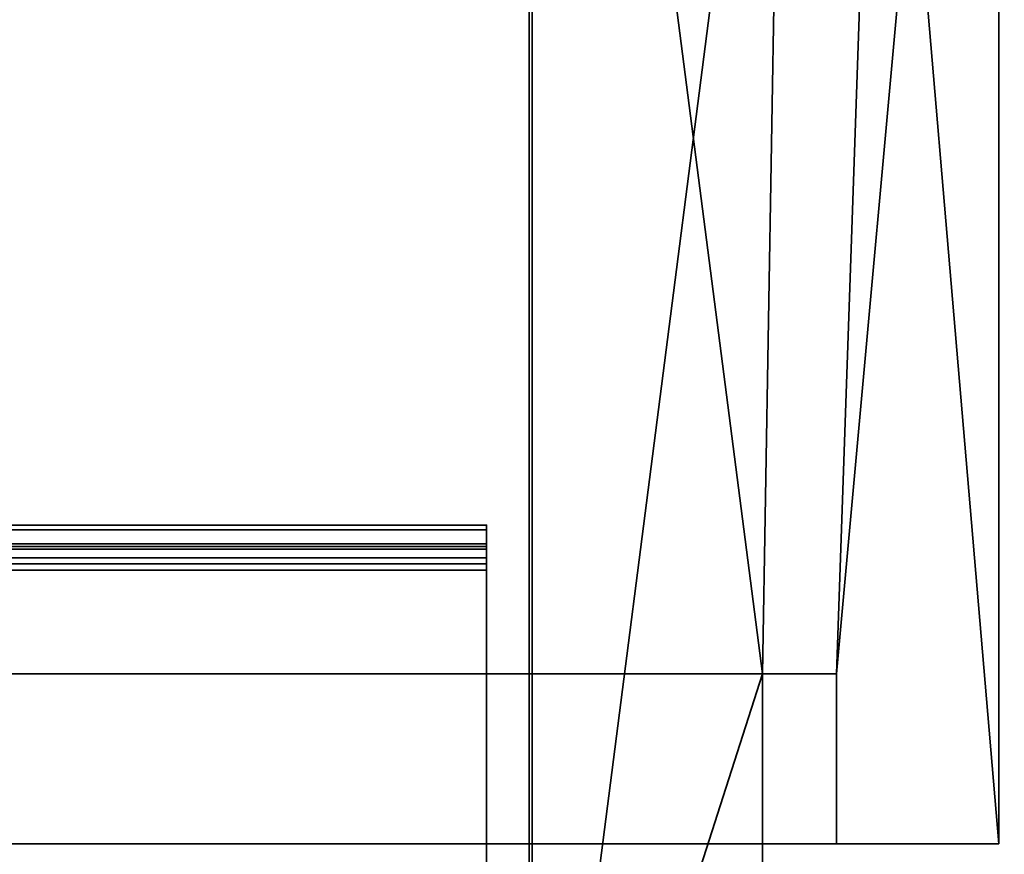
# Model space of a CAD drawing. Header units: millimetres. Extents: x -508 to 6708, y -115 to 193.
# Tile 629 of 656: x 1825 to 1871, y 81 to 120. Entities that reach past the tile are written whole.
import ezdxf

# ---------------------------------------------------------------- set-up
doc = ezdxf.new("R2010")
doc.units = ezdxf.units.MM
doc.layers.add('151', color=7, linetype='Continuous', true_color=0xffffff)

# ---------------------------------------------------------------- blocks, each defined once
blk = doc.blocks.new('UG_SURFACE_002')
at = {"layer": '151', "color": 252, "linetype": 'Continuous', "lineweight": 35}
for points in [[(2057.5, -10, 2215.25), (2057.5, 174.4, 2215.25), (942.5, 174.4, 2215.25), (942.5, -10, 2215.25)], [(1092.5, -10, 2065.25), (1092.5, 174.4, 2065.25), (1907.5, 174.4, 2065.25), (1907.5, -10, 2065.25)]]:
    blk.add_3dface(points, dxfattribs=at)
blk = doc.blocks.new('UG_SURFACE_151')
at = {"layer": '151', "color": 252, "linetype": 'Continuous', "lineweight": 35}
for points in [[(1847, 96.014, -10.533), (1847, 95.014, -10.533), (1153, 95.014, -10.533), (1153, 96.014, -10.533)], [(1847, 96.014, -10.533), (1153, 96.014, -10.533), (1153, 96.014, -4.442), (1847, 96.014, -4.442)], [(1153, 95.785, -3.379), (1847, 95.785, -3.379), (1847, 96.014, -4.442), (1153, 96.014, -4.442)], [(1153, 95.138, -2.505), (1847, 95.138, -2.505), (1847, 95.785, -3.379), (1153, 95.785, -3.379)], [(1847, 96.014, -4.442), (1847, 95.785, -3.379), (1847, 94.874, -3.791), (1847, 95.014, -4.442)], [(1847, 95.014, -4.442), (1847, 95.014, -10.533), (1847, 96.014, -10.533), (1847, 96.014, -4.442)], [(1847, 95.785, -3.379), (1847, 95.138, -2.505), (1847, 94.478, -3.256), (1847, 94.874, -3.791)], [(1153, 94.189, -1.975), (1847, 94.189, -1.975), (1847, 95.138, -2.505), (1153, 95.138, -2.505)], [(1847, 95.014, -10.533), (1847, 95.014, -4.442), (1153, 95.014, -4.442), (1153, 95.014, -10.533)], [(1153, 95.014, -4.442), (1847, 95.014, -4.442), (1847, 94.874, -3.791), (1153, 94.874, -3.791)], [(1153, 94.874, -3.791), (1847, 94.874, -3.791), (1847, 94.478, -3.256), (1153, 94.478, -3.256)], [(1847, 93.896, -2.932), (1847, 94.478, -3.256), (1847, 95.138, -2.505), (1847, 94.189, -1.975)], [(1153, 94.478, -3.256), (1847, 94.478, -3.256), (1847, 93.896, -2.932), (1153, 93.896, -2.932)], [(1847, 94.189, -1.975), (1153, 94.189, -1.975), (1153, 64.383, 7.137), (1847, 64.383, 7.137)], [(1847, 93.896, -2.932), (1847, 64.091, 6.181), (1153, 64.091, 6.181), (1153, 93.896, -2.932)], [(1847, 64.091, 6.181), (1847, 93.896, -2.932), (1847, 94.189, -1.975), (1847, 64.383, 7.137)]]:
    blk.add_3dface(points, dxfattribs=at)
blk = doc.blocks.new('UG_SURFACE_165')
at = {"layer": '151', "color": 7, "linetype": 'Continuous', "lineweight": 35}
for points in [[(1849.15, 55.15, 2006.4), (1849.15, 173.15, 2006.4), (1150.85, 173.15, 2006.4), (1150.85, 55.15, 2006.4)], [(1151, 55.15, 2006.25), (1151, 173.15, 2006.25), (1849, 173.15, 2006.25), (1849, 55.15, 2006.25)], [(1849, 55.15, 2006.25), (1849, 173.15, 2006.25), (1849.15, 173.15, 2006.4), (1849.15, 55.15, 2006.4)]]:
    blk.add_3dface(points, dxfattribs=at)
blk = doc.blocks.new('UG_SURFACE_166')
at = {"layer": '151', "color": 41, "linetype": 'Continuous', "lineweight": 35}
for points in [[(1871.15, 81, 2028.4), (1871.15, 173.15, 2028.4), (1128.85, 173.15, 2028.4), (1128.85, 81, 2028.4)], [(1849.15, 173.15, 2006.4), (1849.15, 55.15, 2006.4), (1150.85, 55.15, 2006.4), (1150.85, 173.15, 2006.4)], [(1860, 89, 2017.25), (1849.15, 173.15, 2006.4), (1861, 173.15, 2018.25), (1861, 147.3, 2018.25)], [(1860, 89, 2017.25), (1860, 55.15, 2017.25), (1849.15, 55.15, 2006.4), (1849.15, 173.15, 2006.4)], [(1865.5, 147.3, 2022.75), (1865.5, 173.15, 2022.75), (1871.15, 173.15, 2028.4), (1871.15, 81, 2028.4)], [(1863.5, 89, 2020.75), (1860, 89, 2017.25), (1861, 147.3, 2018.25), (1865.5, 147.3, 2022.75)], [(1865.5, 147.3, 2022.75), (1871.15, 81, 2028.4), (1863.5, 81, 2020.75), (1863.5, 89, 2020.75)], [(1136.5, 81, 2020.75), (1136.5, 89, 2020.75), (1863.5, 89, 2020.75), (1863.5, 81, 2020.75)], [(1863.5, 89, 2020.75), (1136.5, 89, 2020.75), (1140, 89, 2017.25), (1860, 89, 2017.25)], [(1860, 55.15, 2017.25), (1860, 89, 2017.25), (1140, 89, 2017.25), (1140, 55.15, 2017.25)], [(1871.15, 81, 2028.4), (1128.85, 81, 2028.4), (1136.5, 81, 2020.75), (1863.5, 81, 2020.75)]]:
    blk.add_3dface(points, dxfattribs=at)
blk = doc.blocks.new('UG_SURFACE_172')
at = {"layer": '151', "color": 7, "linetype": 'Continuous', "lineweight": 35}
for points in [[(1849, 55.15, -4.75), (1849, 173.15, -4.75), (1849.15, 173.15, -4.75), (1849.15, 55.15, -4.75)], [(1849, 55.15, 2006.25), (1849, 173.15, 2006.25), (1849, 173.15, -4.75), (1849, 55.15, -4.75)], [(1849, 173.15, 2006.25), (1849, 55.15, 2006.25), (1849.15, 55.15, 2006.4), (1849.15, 173.15, 2006.4)], [(1849.15, 55.15, -4.75), (1849.15, 173.15, -4.75), (1849.15, 173.15, 2006.4), (1849.15, 55.15, 2006.4)]]:
    blk.add_3dface(points, dxfattribs=at)
blk = doc.blocks.new('UG_SURFACE_175')
at = {"layer": '151', "color": 41, "linetype": 'Continuous', "lineweight": 35}
for points in [[(1849.15, 173.15, -4.75), (1849.15, 55.15, -4.75), (1849.15, 55.15, 2006.4), (1849.15, 173.15, 2006.4)], [(1860, 89, -4.75), (1849.15, 173.15, -4.75), (1861, 173.15, -4.75), (1861, 147.3, -4.75)], [(1860, 89, -4.75), (1860, 55.15, -4.75), (1849.15, 55.15, -4.75), (1849.15, 173.15, -4.75)], [(1861, 147.3, 2018.25), (1861, 173.15, 2018.25), (1849.15, 173.15, 2006.4), (1849.15, 55.15, 2006.4)], [(1871.15, 173.15, -4.75), (1863.5, 89, -4.75), (1865.5, 147.3, -4.75)], [(1871.15, 173.15, -4.75), (1871.15, 81, -4.75), (1863.5, 81, -4.75), (1863.5, 89, -4.75)], [(1871.15, 81, 2028.4), (1871.15, 173.15, 2028.4), (1865.5, 173.15, 2022.75), (1865.5, 147.3, 2022.75)], [(1871.15, 81, -4.75), (1871.15, 173.15, -4.75), (1871.15, 173.15, 2028.4), (1871.15, 81, 2028.4)], [(1860, 89, 2017.25), (1861, 147.3, 2018.25), (1849.15, 55.15, 2006.4)], [(1863.5, 89, -4.75), (1860, 89, -4.75), (1861, 147.3, -4.75), (1865.5, 147.3, -4.75)], [(1865.5, 147.3, 2022.75), (1861, 147.3, 2018.25), (1860, 89, 2017.25), (1863.5, 89, 2020.75)], [(1863.5, 89, 2020.75), (1863.5, 81, 2020.75), (1871.15, 81, 2028.4), (1865.5, 147.3, 2022.75)], [(1849.15, 55.15, 2006.4), (1860, 55.15, 2017.25), (1860, 89, 2017.25)], [(1863.5, 89, 2020.75), (1860, 89, 2017.25), (1860, 89, -4.75), (1863.5, 89, -4.75)], [(1860, 55.15, -4.75), (1860, 89, -4.75), (1860, 89, 2017.25), (1860, 55.15, 2017.25)], [(1863.5, 81, 2020.75), (1863.5, 89, 2020.75), (1863.5, 89, -4.75), (1863.5, 81, -4.75)], [(1871.15, 81, 2028.4), (1863.5, 81, 2020.75), (1863.5, 81, -4.75), (1871.15, 81, -4.75)]]:
    blk.add_3dface(points, dxfattribs=at)

msp = doc.modelspace()

# ---------------------------------------------------------------- linework, layer by layer
at = {"layer": '151', "color": 253, "linetype": 'Continuous', "lineweight": -3}
for p, q in [((1849, 55.15, 2006.25), (1849, 173.15, 2006.25)), ((1849, 55.15, 2006.25), (1849, 173.15, 2006.25)), ((1849, 55.15, -4.75), (1849, 173.15, -4.75)), ((1849.15, 55.15, -4.75), (1849.15, 173.15, -4.75)), ((1849.15, 173.15, 2006.4), (1849.15, 55.15, 2006.4)), ((1849.15, 173.15, -4.75), (1849.15, 55.15, -4.75)), ((1849.15, 173.15, 2006.4), (1849.15, 55.15, 2006.4)), ((1849.15, 55.15, 2006.4), (1849.15, 173.15, 2006.4)), ((1849.15, 55.15, 2006.4), (1849.15, 173.15, 2006.4)), ((1871.15, 81, -4.75), (1871.15, 173.15, -4.75)), ((1871.15, 81, 2028.4), (1871.15, 173.15, 2028.4)), ((1871.15, 81, 2028.4), (1871.15, 173.15, 2028.4)), ((1847, 96.014, -4.442), (1153, 96.014, -4.442)), ((1847, 96.014, -10.533), (1153, 96.014, -10.533)), ((1847, 95.014, -10.533), (1847, 96.014, -10.533)), ((1847, 96.014, -10.533), (1847, 96.014, -4.442)), ((1847, 95.014, -4.442), (1153, 95.014, -4.442)), ((1847, 95.014, -10.533), (1153, 95.014, -10.533)), ((1847, 95.014, -10.533), (1847, 95.014, -4.442)), ((1847, 94.189, -1.975), (1153, 94.189, -1.975)), ((1847, 93.896, -2.932), (1153, 93.896, -2.932)), ((1847, 94.189, -1.975), (1847, 64.383, 7.137)), ((1847, 93.896, -2.932), (1847, 64.091, 6.181)), ((1136.5, 89, 2020.75), (1863.5, 89, 2020.75)), ((1140, 89, 2017.25), (1860, 89, 2017.25)), ((1860, 89, 2017.25), (1860, 89, -4.75)), ((1860, 55.15, 2017.25), (1860, 89, 2017.25)), ((1860, 89, 2017.25), (1863.5, 89, 2020.75)), ((1863.5, 89, -4.75), (1860, 89, -4.75)), ((1860, 89, -4.75), (1860, 55.15, -4.75)), ((1860, 55.15, 2017.25), (1860, 89, 2017.25)), ((1863.5, 89, 2020.75), (1860, 89, 2017.25)), ((1863.5, 81, 2020.75), (1863.5, 89, 2020.75)), ((1863.5, 89, 2020.75), (1863.5, 81, 2020.75)), ((1863.5, 89, 2020.75), (1863.5, 89, -4.75)), ((1863.5, 81, -4.75), (1863.5, 89, -4.75)), ((1871.15, 81, 2028.4), (1128.85, 81, 2028.4)), ((1136.5, 81, 2020.75), (1863.5, 81, 2020.75)), ((1871.15, 81, 2028.4), (1863.5, 81, 2020.75)), ((1863.5, 81, 2020.75), (1863.5, 81, -4.75)), ((1871.15, 81, -4.75), (1863.5, 81, -4.75)), ((1863.5, 81, 2020.75), (1871.15, 81, 2028.4)), ((1871.15, 81, -4.75), (1871.15, 81, 2028.4))]:
    msp.add_line(p, q, dxfattribs=at)
at = {"layer": '151', "color": 253, "linetype": 'Continuous', "lineweight": -3, "extrusion": (1, 0, 0)}
for radius in [2.58, 1.58]:
    msp.add_arc((93.434, -4.442, 1847), radius, 0, 73, dxfattribs=at)

# ---------------------------------------------------------------- block references
at = {"layer": '151', "color": 253, "linetype": 'Continuous', "lineweight": -3}
for name in ['UG_SURFACE_165', 'UG_SURFACE_172', 'UG_SURFACE_002', 'UG_SURFACE_166', 'UG_SURFACE_175', 'UG_SURFACE_151']:
    msp.add_blockref(name, (0, 0), dxfattribs=at)

doc.saveas('drawing.dxf')
